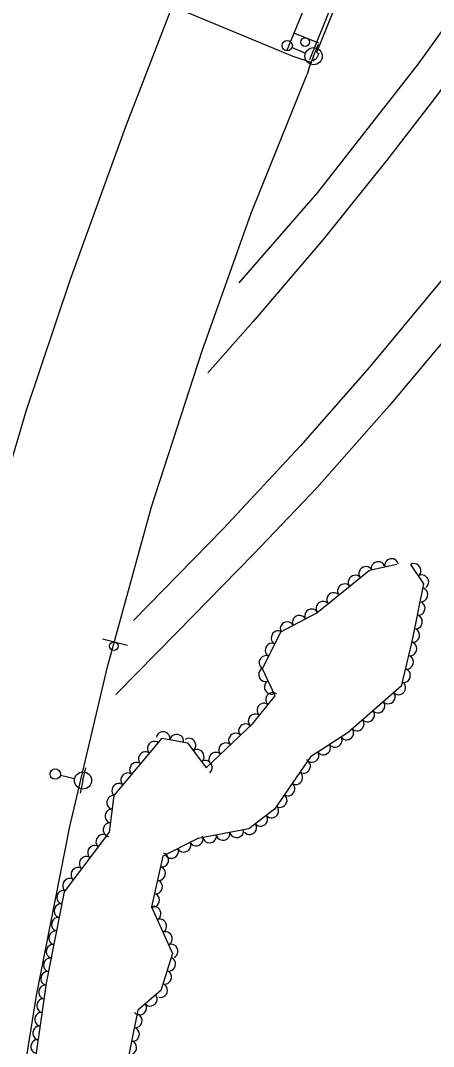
# Model space of a CAD drawing. Extents: x 1722896 to 1754269, y 648279 to 666297.
# Drawn here: x 1725622.3 to 1725742.2, y 664887.9 to 665185.5 of the extents above; entities that cross this region are included whole.
import ezdxf

# ---------------------------------------------------------------- set-up
doc = ezdxf.new("R2010")
doc.units = 0
for name, color, linetype in [('DESIGN - CENTERLINE - Proposed', 7, 'Continuous'), ('DESIGN - PUBLIC HEARING - Shapes', 7, 'Continuous'), ('DESIGN - SCRATCH - User 1', 7, 'Continuous'), ('SURVEY - CENTERLINE - Preliminary Text', 7, 'Continuous'), ('SURVEY - DTM - Breaklines', 7, 'Continuous'), ('SURVEY - VEGETATION - Features with Text', 7, 'Continuous')]:
    doc.layers.add(name, color=color, linetype=linetype)

msp = doc.modelspace()

# ---------------------------------------------------------------- linework, layer by layer
at = {"layer": 'DESIGN - CENTERLINE - Proposed'}
for points in [[(1725666.39, 665189.68), (1725652.86, 665154.67), (1725636.79, 665110.36), (1725623.89, 665072.06), (1725612.55, 665033.98), (1725602.66, 664996.26), (1725594.93, 664962.09), (1725586.82, 664920.39), (1725579.91, 664880.39), (1725574.69, 664848.01)], [(1725666.39, 665189.68), (1725701.43, 665175.21), (1725706.62, 665173.44), (1725705.6, 665169.99)], [(1725574.69, 664848.01), (1725617.4, 664842.79), (1725626.97, 664902.72), (1725636.61, 664951.68), (1725647.55, 664997.99), (1725660.35, 665044.41), (1725675.11, 665089.71), (1725689.29, 665129.64), (1725705.6, 665169.99)]]:
    msp.add_lwpolyline(points, dxfattribs=at)
at = {"layer": 'DESIGN - PUBLIC HEARING - Shapes'}
for p, q in [((1725701.93, 665181.83), (1725708.88, 665179.01)), ((1725646.09, 665006.14), (1725653.38, 665004.35))]:
    msp.add_line(p, q, dxfattribs=at)
for centre in [(1725704.97, 665179.27), (1725649.46, 665004.05)]:
    msp.add_circle(centre, 1.25, dxfattribs=at)
at = {"layer": 'DESIGN - SCRATCH - User 1'}
for points in [[(1725898.95, 665567.96), (1725889.03, 665548.98), (1725873.63, 665520.35), (1725859.83, 665493.52), (1725844.58, 665465.04), (1725828.24, 665433.89), (1725811.68, 665402.78), (1725796.26, 665373.54), (1725780.7, 665343.36), (1725766.34, 665313.17), (1725752.54, 665282.93), (1725739.64, 665253.89), (1725729.68, 665230.86), (1725717.52, 665202.24), (1725706.26, 665174.14)], [(1725719.67, 665204.45), (1725708.26, 665176.25), (1725708.95, 665175.97), (1725708.06, 665174.18), (1725707.58, 665174.24), (1725707.24, 665173.73)]]:
    msp.add_lwpolyline(points, dxfattribs=at)
at = {"layer": 'SURVEY - CENTERLINE - Preliminary Text'}
for points in [[(1725887.04, 665571.78), (1725874.41, 665546.04), (1725859.22, 665516.51), (1725841.43, 665481.18), (1725832.83, 665464.11), (1725819.37, 665437.28), (1725806.44, 665411.94), (1725794.03, 665386.94), (1725778.56, 665355.63), (1725763.06, 665322.96), (1725748.09, 665290.95), (1725733.56, 665258.28), (1725716.62, 665218.1), (1725699.56, 665176.64)], [(1725940.46, 665564.73), (1725926.34, 665528.35), (1725913.8, 665498.16), (1725894.31, 665454.63), (1725871.88, 665405.06), (1725847.48, 665352.74), (1725831.16, 665320.24), (1725798.48, 665263.38), (1725773.12, 665222.85), (1725761.45, 665205.83), (1725737.78, 665172.96), (1725708.53, 665135.59), (1725685.68, 665109.38)], [(1725980.47, 665533.74), (1725973.84, 665519.84), (1725959.99, 665487.98), (1725943.56, 665450.34), (1725928.18, 665416.19), (1725918.11, 665394.46), (1725907.78, 665372.58), (1725893.59, 665343.87), (1725884.36, 665325.37), (1725870.73, 665299.67), (1725849.82, 665262.22), (1725828.79, 665227.65), (1725809.49, 665198.04), (1725788.56, 665167.62), (1725769.67, 665142.06), (1725747.22, 665113.33), (1725723.66, 665084.93), (1725703.5, 665062.06), (1725681.13, 665038.04), (1725655.14, 665011.45)], [(1725914.44, 665471.86), (1725906.26, 665453.5), (1725893.92, 665425.76), (1725877.72, 665390.84), (1725865.04, 665364.67), (1725849.52, 665334), (1725838.53, 665313.41), (1725824.11, 665287.5), (1725811.89, 665266.94), (1725799.3, 665245.6), (1725781.69, 665218.24), (1725768.19, 665198.21), (1725743.17, 665163.78), (1725728.71, 665144.97), (1725710.19, 665121.99), (1725689.91, 665098.25), (1725676.72, 665083.28)], [(1725890.23, 665292.4), (1725881.97, 665295.57), (1725870.68, 665276.25), (1725855.6, 665249.77), (1725840.14, 665223.32), (1725828.37, 665205.51), (1725807.9, 665175.22), (1725789.73, 665149.92), (1725767.15, 665120.18), (1725748.47, 665096.51), (1725729.35, 665073.72), (1725708.41, 665049.99), (1725690.02, 665030.74), (1725667.79, 665008.05), (1725649.97, 664989.97)]]:
    msp.add_lwpolyline(points, dxfattribs=at)
at = {"layer": 'SURVEY - DTM - Breaklines'}
for p, q in [((1725707.43, 665175.17), (1725708.82, 665178.65)), ((1725701.16, 665177.66), (1725705.11, 665176.09)), ((1725707.43, 665175.17), (1725706.05, 665171.68)), ((1725633.9, 664966.58), (1725638.04, 664965.62)), ((1725640.47, 664965.06), (1725641.32, 664968.71)), ((1725640.47, 664965.06), (1725639.63, 664961.41))]:
    msp.add_line(p, q, dxfattribs=at)
for centre, radius in [((1725699.77, 665178.22), 1.5), ((1725707.43, 665175.17), 2.5), ((1725632.43, 664966.92), 1.5), ((1725640.47, 664965.06), 2.5)]:
    msp.add_circle(centre, radius, dxfattribs=at)
at = {"layer": 'SURVEY - VEGETATION - Features with Text'}
for points in [[(1725625.2, 664873.89), (1725629.86, 664906.31), (1725635.09, 664932.78), (1725648.12, 664950.02), (1725649.55, 664960.74), (1725663.49, 664977.33), (1725670.84, 664975.98), (1725676.23, 664968.69), (1725689.74, 664981.6), (1725696.24, 664989.61), (1725692.57, 664997.42), (1725697.89, 665008.22), (1725708.38, 665013.69), (1725723.69, 665026.11), (1725731.62, 665027.85)], [(1725735.54, 665027.67), (1725739.33, 665022.15), (1725735.98, 665005.39), (1725732.9, 664992.46), (1725717.45, 664979.01), (1725706.51, 664971.93), (1725696.1, 664956.74), (1725688.6, 664951.04), (1725673.8, 664948.21), (1725663.69, 664943.12), (1725660.33, 664928.45), (1725666.43, 664914.9), (1725663.08, 664904.09), (1725656.36, 664898.46), (1725652.41, 664878.8)]]:
    msp.add_lwpolyline(points, dxfattribs=at)
for centre, major_axis in [((1725730.06, 665027.51), (1.95, 0.43)), ((1725722.54, 665025.18), (1.55, 1.26)), ((1725726.15, 665026.65), (1.95, 0.43)), ((1725736.67, 665026.02), (1.13, -1.65)), ((1725719.43, 665022.66), (1.55, 1.26)), ((1725738.94, 665022.73), (1.13, -1.65)), ((1725716.33, 665020.14), (1.55, 1.26)), ((1725738.69, 665018.91), (-0.39, -1.96)), ((1725710.11, 665015.1), (1.55, 1.26)), ((1725713.22, 665017.62), (1.55, 1.26)), ((1725706.81, 665012.88), (1.77, 0.93)), ((1725737.9, 665014.99), (-0.39, -1.96)), ((1725699.72, 665009.18), (1.77, 0.93)), ((1725703.27, 665011.03), (1.77, 0.93)), ((1725737.12, 665011.07), (-0.39, -1.96)), ((1725697.04, 665006.49), (0.88, 1.79)), ((1725736.33, 665007.15), (-0.39, -1.96)), ((1725695.27, 665002.9), (0.88, 1.79)), ((1725735.47, 665003.24), (-0.46, -1.95)), ((1725693.5, 664999.31), (0.88, 1.79)), ((1725734.54, 664999.35), (-0.46, -1.95)), ((1725693.38, 664995.71), (-0.85, 1.81)), ((1725733.62, 664995.46), (-0.46, -1.95)), ((1725695.08, 664992.09), (-0.85, 1.81)), ((1725695.44, 664988.63), (1.26, 1.55)), ((1725729.19, 664989.23), (-1.51, -1.31)), ((1725732.21, 664991.86), (-1.51, -1.31)), ((1725692.92, 664985.52), (1.26, 1.55)), ((1725726.18, 664986.61), (-1.51, -1.31)), ((1725690.4, 664982.41), (1.26, 1.55)), ((1725723.16, 664983.98), (-1.51, -1.31)), ((1725687.61, 664979.56), (1.45, 1.38)), ((1725720.14, 664981.36), (-1.51, -1.31)), ((1725663.76, 664977.28), (1.97, -0.36)), ((1725667.69, 664976.55), (1.97, -0.36)), ((1725684.71, 664976.8), (1.45, 1.38)), ((1725717.09, 664978.78), (-1.68, -1.09)), ((1725661.09, 664974.47), (1.29, 1.53)), ((1725671.32, 664975.34), (1.19, -1.61)), ((1725681.82, 664974.03), (1.45, 1.38)), ((1725710.37, 664974.43), (-1.68, -1.09)), ((1725713.73, 664976.61), (-1.68, -1.09)), ((1725658.52, 664971.41), (1.29, 1.53)), ((1725673.7, 664972.12), (1.19, -1.61)), ((1725678.93, 664971.27), (1.45, 1.38)), ((1725707.01, 664972.26), (-1.68, -1.09)), ((1725655.94, 664968.35), (1.29, 1.53)), ((1725676.07, 664968.9), (1.19, -1.61)), ((1725704.59, 664969.13), (-1.13, -1.65)), ((1725653.37, 664965.29), (1.29, 1.53)), ((1725702.33, 664965.83), (-1.13, -1.65)), ((1725650.8, 664962.23), (1.29, 1.53)), ((1725700.07, 664962.53), (-1.13, -1.65)), ((1725649.27, 664958.7), (0.26, 1.98)), ((1725697.8, 664959.23), (-1.13, -1.65)), ((1725648.75, 664954.74), (0.26, 1.98)), ((1725692.13, 664953.72), (-1.59, -1.21)), ((1725695.32, 664956.14), (-1.59, -1.21)), ((1725648.22, 664950.77), (0.26, 1.98)), ((1725688.95, 664951.3), (-1.59, -1.21)), ((1725646.16, 664947.43), (1.21, 1.6)), ((1725673.36, 664947.99), (-1.79, -0.9)), ((1725677.24, 664948.87), (-1.96, -0.38)), ((1725681.17, 664949.62), (-1.96, -0.38)), ((1725685.1, 664950.37), (-1.96, -0.38)), ((1725643.75, 664944.24), (1.21, 1.6)), ((1725669.79, 664946.19), (-1.79, -0.9)), ((1725641.34, 664941.05), (1.21, 1.6)), ((1725663.43, 664941.98), (-0.45, -1.95)), ((1725666.21, 664944.39), (-1.79, -0.9)), ((1725638.93, 664937.86), (1.21, 1.6)), ((1725662.53, 664938.08), (-0.45, -1.95)), ((1725636.51, 664934.67), (1.21, 1.6)), ((1725661.64, 664934.18), (-0.45, -1.95)), ((1725634.77, 664931.18), (0.39, 1.96)), ((1725660.75, 664930.28), (-0.45, -1.95)), ((1725634, 664927.26), (0.39, 1.96)), ((1725661.2, 664926.51), (0.82, -1.82)), ((1725633.22, 664923.33), (0.39, 1.96)), ((1725662.84, 664922.87), (0.82, -1.82)), ((1725632.45, 664919.41), (0.39, 1.96)), ((1725664.49, 664919.22), (0.82, -1.82)), ((1725631.67, 664915.48), (0.39, 1.96)), ((1725666.13, 664915.57), (0.82, -1.82)), ((1725630.9, 664911.56), (0.39, 1.96)), ((1725665.46, 664911.78), (-0.59, -1.91)), ((1725630.12, 664907.63), (0.39, 1.96)), ((1725664.28, 664907.96), (-0.59, -1.91)), ((1725629.48, 664903.69), (0.28, 1.98)), ((1725663.1, 664904.14), (-0.59, -1.91)), ((1725628.92, 664899.73), (0.28, 1.98)), ((1725660.06, 664901.56), (-1.53, -1.28)), ((1725656.99, 664898.99), (-1.53, -1.28)), ((1725628.35, 664895.77), (0.28, 1.98)), ((1725655.73, 664895.34), (-0.39, -1.96)), ((1725627.78, 664891.81), (0.28, 1.98)), ((1725654.95, 664891.42), (-0.39, -1.96)), ((1725627.21, 664887.85), (0.28, 1.98)), ((1725654.16, 664887.5), (-0.39, -1.96))]:
    msp.add_ellipse(centre, major_axis=major_axis, ratio=0.940188, start_param=0, end_param=3.141593, dxfattribs=at)

doc.saveas('drawing.dxf')
